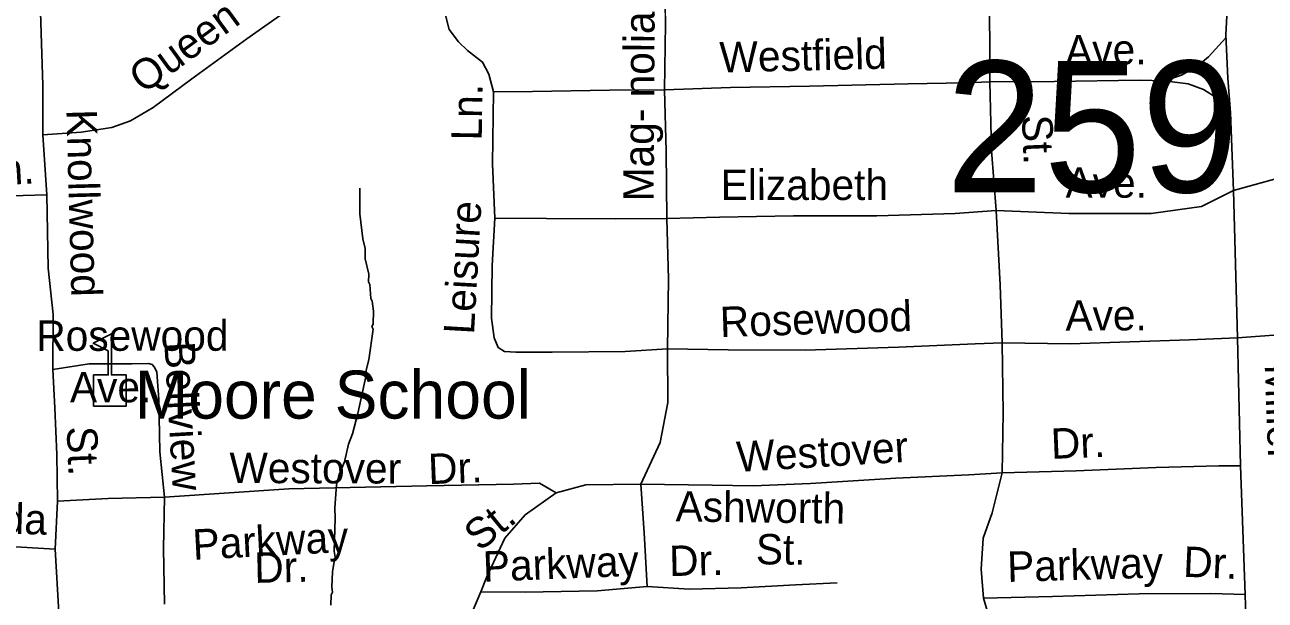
# Model space of a CAD drawing. Extents: x 1547597 to 1699558, y 810033 to 920809.
# Drawn here: x 1619885 to 1623759, y 851354 to 853152 of the extents above; entities that cross this region are included whole.
import ezdxf

# ---------------------------------------------------------------- set-up
doc = ezdxf.new("R2010")
doc.units = 0
for name, color, linetype in [('Exist Cultural Educational Facility High CELL', 7, 'Continuous'), ('Exist Cultural Educational Facility High Label', 7, 'Continuous'), ('Exist Hydrographic Misc Water Feature', 7, 'Continuous'), ('Exist Road Non-System Type 51', 7, 'Continuous'), ('Exist Road Non-System Type 51 Label', 7, 'Continuous'), ('Exist Road Secondary Structure Standard Bridge Number Label', 7, 'Continuous')]:
    doc.layers.add(name, color=color, linetype=linetype)

msp = doc.modelspace()

# ---------------------------------------------------------------- linework, layer by layer
at = {"layer": 'Exist Cultural Educational Facility High CELL'}
msp.add_lwpolyline([(1620099.7, 851960.2), (1620099.7, 852058.2), (1620145.7, 852058.2), (1620145.7, 852133.3), (1620098.7, 852157.5), (1620155.3, 852186.7), (1620155.3, 852058.2), (1620201.4, 852058.2), (1620201.4, 851960.2)], close=True, dxfattribs=at)
at = {"layer": 'Exist Hydrographic Misc Water Feature'}
msp.add_lwpolyline([(1620930.9, 852641.6), (1620931.8, 852561.7), (1620940.7, 852483.5), (1620948.3, 852453.4), (1620947.9, 852421.5), (1620959.2, 852373.3), (1620958.9, 852349.3), (1620962.8, 852341.3), (1620966.1, 852297.2), (1620970, 852289.2), (1620973.6, 852257.1), (1620973, 852217.1), (1620968.9, 852209.2), (1620972.8, 852201.2), (1620959.5, 852105.4), (1620951.1, 852073.5), (1620950.9, 852057.5), (1620925.2, 851937.9), (1620908.4, 851874.1), (1620896, 851842.3), (1620883.2, 851786.5), (1620866.7, 851746.7), (1620858.3, 851714.8), (1620853.3, 851642.9), (1620854.8, 851610.9), (1620851.4, 851507), (1620855.1, 851483), (1620851, 851475), (1620846.5, 851443.1), (1620843.9, 851395.1), (1620845.7, 851379.1), (1620841.6, 851371.2), (1620841.2, 851339.2)], dxfattribs=at)
at = {"layer": 'Exist Road Non-System Type 51'}
for p, q in [((1623651.1, 852877.4), (1623660, 852634.3)), ((1619940.9, 852808.4), (1619953.6, 852621.4)), ((1623660, 852634.3), (1623672.5, 852174.6)), ((1623672.5, 852174.6), (1623681.9, 851774.2)), ((1623681.9, 851774.2), (1623696.8, 851371.9)), ((1622031.7, 851713.9), (1621809.5, 851717.3)), ((1619986.6, 851663.7), (1619980.3, 851514)), ((1619980.3, 851514), (1619991.3, 851315.8)), ((1623696.8, 851371.9), (1623708.2, 850975.4))]:
    msp.add_line(p, q, dxfattribs=at)
for points in [[(1619926.4, 853564.9), (1619930.1, 853420.1), (1619933.7, 853192.1), (1619940.9, 852964), (1619940.9, 852808.4)], [(1623633.3, 853421.7), (1623641.3, 853219.9), (1623636.1, 853121.3)], [(1622886.7, 853404.3), (1622895.8, 853283.9), (1622898.8, 853103.2), (1622898.8, 852973.7)], [(1621349.2, 852943.4), (1621333.9, 852997.7), (1621314.7, 853036), (1621267.2, 853072.5), (1621239.7, 853099.1), (1621210.3, 853137.5), (1621187.7, 853227.6), (1621181.6, 853347.8)], [(1621882.6, 852949.4), (1621885.8, 853155.2), (1621883, 853363.2)], [(1620782.3, 853237.9), (1620701.6, 853195.1), (1620578.6, 853108.9), (1620406.7, 852983.5), (1620285.5, 852893.6), (1620215, 852852.6), (1620156.7, 852831.5), (1620060.6, 852816.9), (1619940.9, 852808.4)], [(1623443.5, 852976.8), (1623497.6, 852994.8), (1623545.8, 853021.9), (1623581.9, 853052), (1623636.5, 853112.1)], [(1623636.1, 853121.3), (1623642.1, 852985.8), (1623651.1, 852877.4)], [(1621882.6, 852949.4), (1622088.7, 852956.4), (1622336.3, 852960.6), (1622644.2, 852968), (1622822, 852971.4), (1622898.8, 852973.7)], [(1622898.8, 852973.7), (1623099.8, 852975.1), (1623367.6, 852979.1), (1623443.5, 852976.8)], [(1622898.8, 852973.7), (1622904.8, 852760), (1622919.2, 852571.8)], [(1623443.5, 852976.8), (1623518.7, 852967.7), (1623566.8, 852949.7), (1623609, 852922.6), (1623652.5, 852860.3)], [(1621353.2, 852547.7), (1621345.7, 852717.8), (1621349.2, 852943.4)], [(1621349.2, 852943.4), (1621471.1, 852943.7), (1621710.9, 852948.1), (1621882.6, 852949.4)], [(1621890.5, 852547.6), (1621887.8, 852757.6), (1621882.6, 852949.4)], [(1624082, 852740.7), (1624019.5, 852737.5), (1623863.2, 852690.6), (1623660, 852634.3)], [(1619953.6, 852621.4), (1619880.3, 852619.4), (1619833.8, 852616.6), (1619745.9, 852611.7), (1619649.8, 852601.3)], [(1619953.6, 852621.4), (1619958, 852392.1), (1619973.6, 852247.5), (1619972.9, 852075.6)], [(1623660, 852634.3), (1623560, 852584.3), (1623403.2, 852562.7), (1623145.5, 852562.8), (1622919.2, 852571.8)], [(1622919.2, 852571.8), (1622791, 852562.4), (1622546, 852555.7), (1622286.3, 852555.6), (1622054.5, 852551.1), (1621890.5, 852547.6)], [(1622919.2, 852571.8), (1622931.7, 852340.3), (1622938, 852158.9)], [(1621892.4, 852139.7), (1621760.4, 852131.8), (1621532.6, 852129.2), (1621418.8, 852128.9), (1621382.8, 852131.5), (1621363, 852143.7), (1621351.4, 852173.9), (1621342.5, 852235.9), (1621344.8, 852399.8), (1621353.2, 852547.7)], [(1621890.5, 852547.6), (1621728.8, 852546.1), (1621514.9, 852547.2), (1621353.2, 852547.7)], [(1621892.4, 852139.7), (1621895.7, 852357.6), (1621890.5, 852547.6)], [(1624019.5, 852183.9), (1623885.1, 852190.2), (1623672.5, 852174.6)], [(1622938, 852158.9), (1622853.6, 852155.8), (1622613.7, 852144.9), (1622322, 852135.4), (1622082.1, 852136.9), (1621892.4, 852139.7)], [(1623672.5, 852174.6), (1623522.5, 852168.3), (1623150.5, 852155.8), (1622938, 852158.9)], [(1622938, 852158.9), (1622941.1, 851940), (1622938, 851752.3)], [(1621809.5, 851717.3), (1621869.8, 851847), (1621893.8, 851971.8), (1621892.4, 852139.7)], [(1619972.9, 852075.6), (1620085.5, 852093), (1620219.4, 852093), (1620271.4, 852094.2), (1620282.6, 852091.2), (1620289.2, 852084), (1620297.3, 852068), (1620298.8, 852051.8), (1620303.6, 851981.9), (1620307.1, 851817.9), (1620321, 851675.8)], [(1619972.9, 852075.6), (1619979.1, 851955.6), (1619984.9, 851809.6), (1619986.6, 851663.7)], [(1623681.9, 851774.2), (1623614.9, 851774), (1623419.1, 851769), (1623169.2, 851758.8), (1622938, 851752.3)], [(1620321, 851675.8), (1620709.5, 851702.2), (1621140.5, 851711.3), (1621411.7, 851717.3), (1621493.1, 851720.3), (1621544.3, 851690.1)], [(1621809.5, 851717.3), (1621637.8, 851714.3), (1621544.3, 851690.1)], [(1621809.5, 851717.3), (1621819.7, 851565.3), (1621829.1, 851397.2)], [(1622938, 851752.3), (1622833.3, 851745.8), (1622605.4, 851735.3), (1622339.5, 851719.2), (1622159.5, 851712.1), (1622031.7, 851713.9)], [(1622879.8, 851360.5), (1622872.2, 851451.5), (1622877.9, 851548.3), (1622906.7, 851627.2), (1622938, 851752.3)], [(1620321, 851675.8), (1620145, 851672.3), (1619986.6, 851663.7)], [(1620321, 851675.8), (1620318.5, 851515.9), (1620321.8, 851341.9)], [(1621544.3, 851690.1), (1621447.9, 851620.8), (1621384.6, 851548.4), (1621327.3, 851424.7), (1621309.5, 851380.9)], [(1619207.9, 851522.6), (1619323.7, 851522.9), (1619513.6, 851530), (1619667.4, 851527.7), (1619821.2, 851523.4), (1619980.3, 851514)], [(1622422.7, 851408.2), (1622292.7, 851402.2), (1622122.8, 851392.9), (1621960.9, 851389.1), (1621829.1, 851397.2)], [(1621309.5, 851380.9), (1621280.5, 851311.5), (1621209.9, 851142.6), (1621151.6, 850985.7)], [(1621829.1, 851397.2), (1621673.2, 851383.6), (1621447.4, 851378.9), (1621309.5, 851380.9)], [(1623696.8, 851371.9), (1623589, 851374.7), (1623365.3, 851374.1), (1623095.4, 851366.1), (1622879.8, 851360.5)], [(1623022.1, 850966.1), (1623016.2, 851072.1), (1622949.9, 851186), (1622906.3, 851269.4), (1622879.8, 851360.5)]]:
    msp.add_lwpolyline(points, dxfattribs=at)

# ---------------------------------------------------------------- texts
at = {"layer": 'Exist Cultural Educational Facility High Label'}
msp.add_text('Moore School', height=150, dxfattribs=at).set_placement((1620228.4, 851921.8))
at = {"layer": 'Exist Road Non-System Type 51 Label'}
for s, rotation, p in [('Queen', 36.1182, (1620255.7, 852934.3)), ('Mag- nolia', 89.7048, (1621849.2, 852600.7)), ('Westfield', 1.3697, (1622056, 853003.1)), ('Ave.', 0.8492, (1623135, 853024.9)), ('Ln.', 89.0912, (1621312.1, 852790.4)), ('Knollwood', 271.5528, (1620014.8, 852887.2)), ('St.', 272.306, (1622999.2, 852869.3)), ('Ln.', 3.1367, (1619740.4, 852647.3)), ('Elizabeth', 0.0289, (1622058.6, 852604.7)), ('Ave.', 359.9942, (1623135.7, 852612)), ('Leisure', 86.7488, (1621287.9, 852183.3)), ('Rosewood', 1.8633, (1622057.5, 852176.1)), ('Ave.', 0.3016, (1623135.5, 852196.5)), ('Rosewood', 0.0365, (1619921, 852133.4)), ('Bellview', 273.2992, (1620320.6, 852159.7)), ('Ave.', 0.0365, (1620026, 851972.5)), ('Miller', 272.0938, (1623757.6, 852089.9)), ('St.', 272.2918, (1620015.8, 851896.2)), ('Dr.', 2.3227, (1623091.7, 851795.7)), ('Westover', 3.4476, (1622110.8, 851754.8)), ('Westover', 359.7941, (1620523.9, 851720.5)), ('Dr.', 2.3227, (1621146.6, 851716.6)), ('Ashworth', 359.2429, (1621917.3, 851600.5)), ('Melinda', 358.3907, (1619508.3, 851571.3)), ('St.', 39.2916, (1621306.6, 851504.1)), ('Parkway', 2.9669, (1620411.4, 851480.4)), ('St.', 359.4284, (1622168.1, 851466.5)), ('Parkway', 2.2544, (1621317.5, 851411.9)), ('Dr.', 1.3148, (1621898.6, 851429.5)), ('Dr.', 357.4943, (1623501.8, 851427.8)), ('Dr.', 1.3148, (1620602.8, 851408.2)), ('Parkway', 1.6828, (1622954.6, 851411.2)), ('Haw- thorne', 35.3661, (1623802.6, 851000.1))]:
    msp.add_text(s, height=95, rotation=rotation, dxfattribs=at).set_placement(p)
at = {"layer": 'Exist Road Secondary Structure Standard Bridge Number Label'}
msp.add_text('259', height=410.1, dxfattribs=at).set_placement((1622762.1, 852629.2))

doc.saveas('drawing.dxf')
